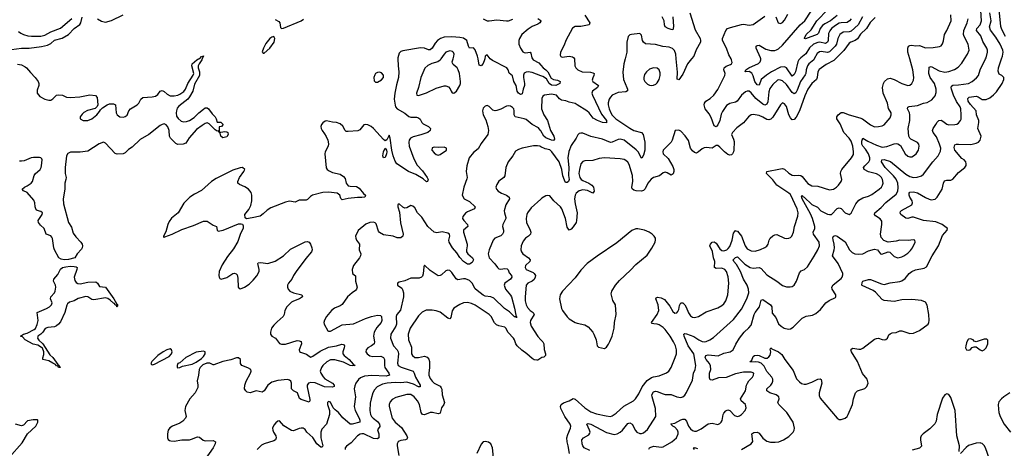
# Model space of a CAD drawing. Header units: inches. Extents: x 1771504 to 1971212, y 471788 to 643615.
# Tile 479 of 587: x 1874673 to 1884737, y 596024 to 600401. Entities that reach past the tile are written whole.
import ezdxf

# ---------------------------------------------------------------- set-up
doc = ezdxf.new("R2010")
doc.units = ezdxf.units.IN
doc.header["$MEASUREMENT"] = 0
for name, color, linetype in [('B8579', 7, 'Continuous'), ('B8589', 7, 'Continuous'), ('B8670', 7, 'Continuous'), ('B8680', 7, 'Continuous')]:
    doc.layers.add(name, color=color, linetype=linetype)

msp = doc.modelspace()

# ---------------------------------------------------------------- linework, layer by layer
at = {"layer": 'B8579', "color": 5}
for points, elevation in [([(1874650, 599946), (1874690, 599940), (1874730, 599920), (1874744, 599910), (1874782, 599862), (1874832, 599812), (1874862, 599770), (1874870, 599750), (1874870, 599730), (1874850, 599682), (1874850, 599650), (1874878, 599618), (1874930, 599590), (1874970, 599581), (1874990, 599581), (1875010, 599592), (1875050, 599630), (1875070, 599635), (1875110, 599631), (1875150, 599610), (1875190, 599606), (1875288, 599612), (1875390, 599633), (1875447, 599627), (1875465, 599605), (1875471, 599530), (1875465, 599515), (1875445, 599495), (1875366, 599474), (1875330, 599454), (1875310, 599435), (1875291, 599410), (1875291, 599390), (1875322, 599370), (1875370, 599371), (1875410, 599388), (1875461, 599430), (1875490, 599465), (1875498, 599482), (1875519, 599501), (1875567, 599533), (1875590, 599541), (1875630, 599543), (1875653, 599533), (1875659, 599450), (1875668, 599430), (1875698, 599410), (1875734, 599406), (1875750, 599411), (1875770, 599426), (1875789, 599470), (1875805, 599490), (1875873, 599530), (1875889, 599550), (1875910, 599591), (1875930, 599607), (1876028, 599612), (1876060, 599620), (1876084, 599636), (1876110, 599671), (1876130, 599679), (1876150, 599667), (1876179, 599639), (1876210, 599625), (1876250, 599622), (1876290, 599630), (1876310, 599640), (1876351, 599669), (1876367, 599690), (1876391, 599750), (1876446, 599834), (1876452, 599850), (1876431, 599930), (1876434, 599950), (1876484, 599990), (1876502, 600000)], 280), ([(1876539, 600000), (1876535, 599990), (1876508, 599952), (1876498, 599930), (1876497, 599910), (1876510, 599870), (1876512, 599830), (1876458, 599742), (1876443, 599670), (1876410, 599615), (1876390, 599591), (1876301, 599519), (1876284, 599496), (1876274, 599470), (1876272, 599450), (1876276, 599416), (1876291, 599391), (1876324, 599364), (1876350, 599358), (1876379, 599361), (1876410, 599373), (1876457, 599403), (1876503, 599450), (1876550, 599489), (1876570, 599500), (1876590, 599502), (1876603, 599490), (1876639, 599439), (1876671, 599410), (1876681, 599390), (1876690, 599354), (1876730, 599354), (1876750, 599334), (1876750, 599326), (1876734, 599310), (1876713, 599307), (1876712, 599252), (1876730, 599251), (1876770, 599261), (1876790, 599257), (1876801, 599250), (1876805, 599230), (1876790, 599206), (1876750, 599194), (1876729, 599210), (1876722, 599242), (1876710, 599248), (1876706, 599266), (1876690, 599264), (1876670, 599278), (1876610, 599337), (1876590, 599347), (1876570, 599341), (1876538, 599322), (1876480, 599280), (1876405, 599195), (1876370, 599140), (1876345, 599130), (1876290, 599128), (1876270, 599137), (1876214, 599190), (1876203, 599210), (1876199, 599270), (1876188, 599308), (1876170, 599329), (1876150, 599336), (1876130, 599332), (1876110, 599321), (1875993, 599230), (1875904, 599176), (1875821, 599099), (1875786, 599074), (1875750, 599040), (1875730, 599031), (1875670, 599028), (1875650, 599034), (1875550, 599139), (1875530, 599150), (1875485, 599135), (1875370, 599058), (1875292, 599048), (1875193, 599047), (1875165, 599035), (1875150, 599010), (1875137, 598890), (1875139, 598830), (1875148, 598790), (1875146, 598770), (1875133, 598730), (1875133, 598670), (1875118, 598570), (1875121, 598521), (1875170, 598330), (1875202, 598282), (1875220, 598220), (1875245, 598185), (1875297, 598130), (1875310, 598110), (1875314, 598090), (1875312, 598070), (1875304, 598056), (1875261, 598010), (1875235, 597970), (1875170, 597951), (1875128, 597950), (1875096, 597956), (1875074, 597970), (1875028, 598050), (1875021, 598070), (1875008, 598168), (1875001, 598181), (1874990, 598193), (1874945, 598210), (1874924, 598270), (1874884, 598304), (1874866, 598330), (1874861, 598350), (1874901, 598410), (1874905, 598430), (1874890, 598443), (1874850, 598452), (1874841, 598461), (1874830, 598489), (1874829, 598530), (1874818, 598558), (1874750, 598635), (1874713, 598653), (1874698, 598670), (1874723, 598690), (1874750, 598703), (1874790, 598730), (1874802, 598750), (1874821, 598810), (1874830, 598827), (1874881, 598870), (1874893, 598890), (1874897, 598910), (1874904, 598970), (1874899, 598979), (1874889, 598989), (1874874, 598994), (1874813, 598993), (1874790, 598990), (1874719, 598961), (1874690, 598955), (1874670, 598958)], 280), ([(1878538, 600000), (1878540, 599930), (1878548, 599870), (1878545, 599810), (1878523, 599737), (1878507, 599650), (1878502, 599590), (1878509, 599529), (1878515, 599510), (1878532, 599492), (1878608, 599448), (1878650, 599412), (1878670, 599405), (1878730, 599407), (1878750, 599400), (1878766, 599386), (1878783, 599350), (1878796, 599336), (1878851, 599310), (1878873, 599290), (1878870, 599270), (1878843, 599250), (1878774, 599226), (1878696, 599204), (1878669, 599191), (1878654, 599170), (1878650, 599150), (1878655, 599110), (1878701, 598981), (1878737, 598917), (1878790, 598859), (1878839, 598790), (1878847, 598770), (1878842, 598750), (1878830, 598746), (1878797, 598777), (1878721, 598821), (1878646, 598850), (1878529, 598929), (1878510, 598958), (1878491, 599011), (1878478, 599070), (1878460, 599190), (1878450, 599221), (1878425, 599175), (1878410, 599165), (1878390, 599179), (1878290, 599291), (1878266, 599310), (1878230, 599327), (1878210, 599331), (1878190, 599327), (1878150, 599278), (1878130, 599267), (1878030, 599258), (1878010, 599261), (1877998, 599270), (1877974, 599314), (1877950, 599338), (1877910, 599351), (1877870, 599354), (1877810, 599367), (1877795, 599365), (1877770, 599349), (1877756, 599330), (1877751, 599310), (1877754, 599290), (1877764, 599270), (1877790, 599237), (1877807, 599207), (1877821, 599170), (1877828, 599132), (1877825, 599110), (1877796, 599050), (1877792, 599030), (1877807, 598887), (1877817, 598870), (1877837, 598857), (1877870, 598842), (1877950, 598822), (1877981, 598801), (1877998, 598778), (1878009, 598730), (1878030, 598706), (1878050, 598700), (1878116, 598696), (1878142, 598682), (1878187, 598627), (1878207, 598610), (1878201, 598590), (1878170, 598584), (1878125, 598585), (1878030, 598576), (1877970, 598561), (1877955, 598575), (1877945, 598610), (1877919, 598630), (1877830, 598641), (1877770, 598638), (1877664, 598610), (1877644, 598596), (1877615, 598565), (1877602, 598558), (1877530, 598558), (1877490, 598537), (1877430, 598547), (1877390, 598537), (1877241, 598479), (1877203, 598456), (1877163, 598417), (1877130, 598396), (1877050, 598376), (1876990, 598368), (1876978, 598378), (1876974, 598410), (1877016, 598464), (1877035, 598505), (1877045, 598550), (1877047, 598610), (1877038, 598638), (1877012, 598672), (1876975, 598695), (1876918, 598718), (1876904, 598730), (1876904, 598750), (1876921, 598790), (1876965, 598850), (1876974, 598870), (1876950, 598890), (1876928, 598889), (1876850, 598866), (1876681, 598779), (1876633, 598747), (1876530, 598657), (1876461, 598619), (1876413, 598587), (1876381, 598559), (1876352, 598528), (1876291, 598429), (1876226, 598374), (1876200, 598340), (1876187, 598310), (1876166, 598234), (1876141, 598190), (1876142, 598182), (1876150, 598176), (1876157, 598183), (1876230, 598210), (1876330, 598260), (1876450, 598301), (1876550, 598343), (1876590, 598343), (1876650, 598304), (1876685, 598290), (1876691, 598251), (1876703, 598243), (1876751, 598251), (1876910, 598317), (1876938, 598318), (1876950, 598312), (1876957, 598297), (1876957, 598270), (1876930, 598219), (1876904, 598136), (1876859, 598061), (1876796, 597984), (1876742, 597898), (1876713, 597830), (1876708, 597790), (1876710, 597770), (1876719, 597759), (1876732, 597752), (1876790, 597768), (1876850, 597808), (1876870, 597813), (1876886, 597806), (1876894, 597794), (1876902, 597762), (1876907, 597670), (1876917, 597657), (1876930, 597653), (1876970, 597668), (1877019, 597701), (1877060, 597740), (1877096, 597784), (1877120, 597830), (1877122, 597850), (1877106, 597910), (1877110, 597918), (1877137, 597923), (1877210, 597912), (1877285, 597935), (1877368, 597990), (1877441, 598059), (1877590, 598132), (1877610, 598135), (1877630, 598130), (1877645, 598110), (1877660, 598070), (1877663, 598050), (1877655, 598030), (1877597, 597963), (1877498, 597830), (1877471, 597789), (1877454, 597750), (1877420, 597710), (1877410, 597690), (1877410, 597670), (1877417, 597650), (1877434, 597630), (1877470, 597610), (1877557, 597590), (1877565, 597570), (1877534, 597550), (1877472, 597528), (1877450, 597515), (1877402, 597470), (1877382, 597430), (1877375, 597390), (1877366, 597370), (1877303, 597317), (1877270, 597283), (1877248, 597252), (1877236, 597210), (1877238, 597190), (1877250, 597170), (1877287, 597147), (1877330, 597094), (1877350, 597086), (1877390, 597088), (1877510, 597125), (1877530, 597122), (1877550, 597113), (1877553, 597090), (1877528, 597030), (1877533, 597013), (1877544, 597004), (1877604, 596984), (1877630, 596964), (1877650, 596956), (1877670, 596964), (1877745, 597015), (1877830, 597056), (1877910, 597070), (1877967, 597087), (1877984, 597084), (1877993, 597070), (1877990, 597050), (1877974, 597010), (1877975, 596990), (1877991, 596970), (1878041, 596930), (1878083, 596883), (1878103, 596870), (1878074, 596866), (1878050, 596870), (1877982, 596902), (1877894, 596926), (1877850, 596926), (1877813, 596907), (1877772, 596870), (1877758, 596850), (1877745, 596810), (1877750, 596790), (1877774, 596754), (1877793, 596733), (1877870, 596690), (1877886, 596670), (1877886, 596654), (1877871, 596649), (1877790, 596651), (1877692, 596692), (1877650, 596695), (1877625, 596690), (1877611, 596670), (1877610, 596650), (1877637, 596523), (1877639, 596510), (1877630, 596496), (1877550, 596523), (1877534, 596534), (1877513, 596590), (1877470, 596610), (1877452, 596630), (1877450, 596690), (1877444, 596710), (1877430, 596721), (1877410, 596725), (1877310, 596717), (1877250, 596700), (1877210, 596670), (1877170, 596612), (1877150, 596598), (1877090, 596610), (1877030, 596592), (1876998, 596598), (1876983, 596610), (1876971, 596630), (1876974, 596670), (1876988, 596710), (1877032, 596790), (1877039, 596810), (1877035, 596830), (1877006, 596846), (1876944, 596870), (1876931, 596890), (1876931, 596931), (1876910, 596948), (1876890, 596948), (1876830, 596926), (1876750, 596910), (1876656, 596876), (1876650, 596875), (1876615, 596895), (1876587, 596893), (1876544, 596876), (1876516, 596850), (1876507, 596830), (1876502, 596770), (1876488, 596712), (1876495, 596670), (1876494, 596646), (1876468, 596590), (1876412, 596528), (1876368, 596452), (1876360, 596410), (1876373, 596350), (1876367, 596330), (1876339, 596301), (1876310, 596280), (1876235, 596250), (1876208, 596232), (1876192, 596208), (1876184, 596170), (1876184, 596130), (1876190, 596115), (1876204, 596104), (1876219, 596099), (1876250, 596098), (1876329, 596109), (1876408, 596112), (1876430, 596116), (1876490, 596140), (1876510, 596138), (1876548, 596108), (1876570, 596100), (1876650, 596104), (1876673, 596090), (1876670, 596070), (1876652, 596030), (1876553, 595890)], 320), ([(1878979, 600000), (1878970, 599987), (1878948, 599972), (1878887, 599953), (1878846, 599934), (1878815, 599905), (1878772, 599810), (1878749, 599710), (1878729, 599650), (1878731, 599631), (1878750, 599627), (1878830, 599654), (1878930, 599701), (1879010, 599726), (1879030, 599726), (1879057, 599717), (1879074, 599694), (1879082, 599670), (1879094, 599654), (1879110, 599651), (1879138, 599670), (1879171, 599730), (1879178, 599750), (1879178, 599770), (1879167, 599850), (1879156, 599890), (1879143, 599910), (1879102, 599942), (1879096, 599956), (1879094, 599970), (1879102, 600000)], 340), ([(1879426, 600000), (1879424, 599990), (1879410, 599954), (1879390, 599930), (1879370, 599936), (1879358, 600000)], 320), ([(1880000, 599827), (1879910, 599861), (1879870, 599868), (1879850, 599866), (1879830, 599854), (1879824, 599836), (1879824, 599810), (1879834, 599750), (1879832, 599730), (1879818, 599690), (1879810, 599644), (1879801, 599639), (1879790, 599638), (1879770, 599651), (1879759, 599670), (1879748, 599730), (1879722, 599770), (1879710, 599827), (1879676, 599856), (1879667, 599890), (1879653, 599910), (1879504, 599984), (1879483, 600000)], 320), ([(1879914, 600000), (1879920, 599990), (1879980, 599960), (1880000, 599937)], 320), ([(1880000, 599265), (1879994, 599274), (1879976, 599296), (1879912, 599330), (1879850, 599381), (1879830, 599390), (1879738, 599410), (1879726, 599430), (1879727, 599470), (1879722, 599490), (1879710, 599505), (1879690, 599517), (1879670, 599521), (1879650, 599517), (1879590, 599486), (1879550, 599473), (1879532, 599472), (1879510, 599477), (1879470, 599515), (1879450, 599524), (1879430, 599519), (1879410, 599497), (1879404, 599470), (1879411, 599430), (1879438, 599378), (1879458, 599310), (1879463, 599270), (1879459, 599230), (1879390, 599136), (1879358, 599082), (1879310, 599044), (1879268, 598990), (1879242, 598910), (1879237, 598850), (1879245, 598790), (1879243, 598777), (1879211, 598690), (1879197, 598610), (1879216, 598570), (1879270, 598546), (1879329, 598490), (1879323, 598470), (1879250, 598440), (1879230, 598424), (1879203, 598390), (1879199, 598370), (1879211, 598351), (1879250, 598310), (1879252, 598288), (1879210, 598251), (1879209, 598230), (1879246, 598110), (1879247, 598090), (1879239, 598050), (1879241, 598030), (1879255, 598010), (1879300, 597970), (1879312, 597950), (1879298, 597922), (1879270, 597905), (1879250, 597905), (1879210, 597931), (1879170, 597972), (1879141, 598021), (1879096, 598070), (1879062, 598130), (1879060, 598150), (1879071, 598190), (1879065, 598210), (1879050, 598220), (1878990, 598235), (1878936, 598224), (1878910, 598230), (1878844, 598290), (1878783, 598383), (1878740, 598430), (1878710, 598480), (1878690, 598497), (1878670, 598503), (1878630, 598479), (1878610, 598478), (1878588, 598488), (1878550, 598521), (1878537, 598510), (1878538, 598490), (1878554, 598434), (1878565, 598325), (1878591, 598210), (1878588, 598190), (1878570, 598174), (1878530, 598174), (1878489, 598189), (1878390, 598203), (1878350, 598229), (1878341, 598241), (1878315, 598315), (1878306, 598326), (1878290, 598335), (1878251, 598330), (1878210, 598312), (1878131, 598249), (1878106, 598190), (1878107, 598170), (1878115, 598150), (1878146, 598110), (1878141, 598050), (1878159, 598010), (1878157, 597990), (1878147, 597970), (1878086, 597890), (1878071, 597849), (1878076, 597810), (1878104, 597784), (1878106, 597730), (1878123, 597670), (1878117, 597650), (1878106, 597634), (1878070, 597610), (1878023, 597570), (1877970, 597491), (1877950, 597478), (1877890, 597454), (1877859, 597430), (1877810, 597370), (1877787, 597333), (1877780, 597310), (1877784, 597290), (1877823, 597223), (1877830, 597219), (1877850, 597220), (1877970, 597284), (1878084, 597296), (1878209, 597351), (1878269, 597371), (1878330, 597384), (1878359, 597379), (1878370, 597370), (1878374, 597330), (1878366, 597310), (1878322, 597258), (1878297, 597210), (1878289, 597170), (1878301, 597110), (1878295, 597090), (1878270, 597070), (1878230, 597050), (1878214, 597030), (1878210, 597010), (1878225, 596990), (1878250, 596969), (1878283, 596963), (1878365, 596965), (1878392, 596952), (1878402, 596930), (1878401, 596870), (1878406, 596850), (1878446, 596790), (1878453, 596770), (1878418, 596762), (1878271, 596769), (1878198, 596762), (1878155, 596745), (1878135, 596725), (1878110, 596690), (1878098, 596662), (1878091, 596630), (1878105, 596550), (1878091, 596450), (1878101, 596410), (1878144, 596330), (1878151, 596310), (1878150, 596290), (1878070, 596269), (1878050, 596271), (1877976, 596336), (1877930, 596391), (1877897, 596417), (1877878, 596438), (1877850, 596496), (1877830, 596503), (1877820, 596490), (1877820, 596470), (1877840, 596410), (1877839, 596370), (1877809, 596271), (1877762, 596218), (1877751, 596189), (1877752, 596130), (1877771, 596049), (1877766, 596034), (1877750, 596036), (1877710, 596071), (1877670, 596133), (1877608, 596190), (1877590, 596215), (1877570, 596230), (1877550, 596231), (1877530, 596227), (1877470, 596202), (1877450, 596204), (1877374, 596254), (1877330, 596303), (1877310, 596300), (1877290, 596284), (1877270, 596259), (1877257, 596230), (1877259, 596210), (1877267, 596187), (1877291, 596150), (1877295, 596130), (1877287, 596110), (1877270, 596100), (1877170, 596070), (1877145, 596055), (1877100, 596010)], 340), ([(1880000, 599103), (1879990, 599108), (1879966, 599114), (1879926, 599114), (1879810, 599090), (1879770, 599077), (1879742, 599058), (1879714, 599010), (1879666, 598950), (1879642, 598890), (1879633, 598807), (1879620, 598790), (1879569, 598751), (1879550, 598719), (1879541, 598690), (1879546, 598670), (1879563, 598650), (1879597, 598630), (1879650, 598610), (1879675, 598590), (1879678, 598570), (1879642, 598510), (1879625, 598450), (1879627, 598430), (1879642, 598382), (1879642, 598370), (1879612, 598310), (1879609, 598290), (1879618, 598250), (1879617, 598230), (1879607, 598210), (1879590, 598193), (1879530, 598171), (1879513, 598150), (1879472, 598050), (1879461, 598010), (1879470, 597970), (1879528, 597908), (1879555, 597870), (1879570, 597857), (1879590, 597853), (1879630, 597859), (1879657, 597857), (1879667, 597847), (1879677, 597817), (1879698, 597790), (1879702, 597770), (1879690, 597750), (1879632, 597710), (1879624, 597690), (1879637, 597650), (1879688, 597588), (1879698, 597570), (1879730, 597455), (1879743, 597383), (1879752, 597370), (1879750, 597358), (1879746, 597366), (1879730, 597366), (1879678, 597418), (1879628, 597450), (1879518, 597558), (1879490, 597571), (1879430, 597578), (1879410, 597588), (1879350, 597634), (1879330, 597654), (1879299, 597710), (1879270, 597736), (1879230, 597753), (1879210, 597755), (1879150, 597744), (1879133, 597753), (1879090, 597821), (1879070, 597840), (1879050, 597844), (1879030, 597838), (1878984, 597796), (1878970, 597788), (1878950, 597786), (1878870, 597840), (1878810, 597894), (1878804, 597876), (1878796, 597804), (1878790, 597782), (1878781, 597770), (1878757, 597763), (1878670, 597763), (1878610, 597733), (1878550, 597721), (1878535, 597710), (1878533, 597690), (1878578, 597658), (1878586, 597646), (1878596, 597610), (1878595, 597570), (1878565, 597435), (1878529, 597391), (1878522, 597370), (1878525, 597290), (1878518, 597270), (1878467, 597190), (1878463, 597150), (1878494, 597070), (1878531, 597030), (1878542, 597010), (1878544, 596990), (1878533, 596893), (1878541, 596870), (1878572, 596852), (1878694, 596810), (1878706, 596790), (1878718, 596750), (1878767, 596670), (1878767, 596653), (1878750, 596651), (1878699, 596679), (1878630, 596700), (1878570, 596694), (1878510, 596697), (1878430, 596690), (1878381, 596679), (1878327, 596653), (1878299, 596621), (1878283, 596590), (1878264, 596530), (1878255, 596485), (1878252, 596410), (1878259, 596370), (1878267, 596350), (1878285, 596330), (1878330, 596299), (1878351, 596269), (1878355, 596245), (1878336, 596224), (1878329, 596211), (1878342, 596170), (1878344, 596130), (1878330, 596122), (1878290, 596125), (1878190, 596170), (1878170, 596172), (1878152, 596168), (1878125, 596150), (1878060, 596080), (1878014, 596046), (1878000, 596030), (1877998, 596010)], 360), ([(1880000, 598569), (1879899, 598481), (1879864, 598430), (1879856, 598410), (1879849, 598370), (1879854, 598330), (1879892, 598250), (1879897, 598230), (1879894, 598210), (1879873, 598190), (1879843, 598170), (1879819, 598141), (1879798, 598090), (1879795, 598050), (1879801, 598030), (1879814, 598010), (1879872, 597970), (1879890, 597950), (1879886, 597930), (1879844, 597890), (1879841, 597870), (1879850, 597850), (1879920, 597820), (1879933, 597810), (1879945, 597790), (1879942, 597770), (1879930, 597749), (1879910, 597732), (1879865, 597710), (1879850, 597690), (1879839, 597570), (1879841, 597530), (1879849, 597490), (1879862, 597462), (1879890, 597432), (1879922, 597410), (1879930, 597390), (1879895, 597330), (1879891, 597309), (1879901, 597270), (1879970, 597166), (1880000, 597133)], 380), ([(1880000, 596943), (1879970, 596925), (1879957, 596923), (1879930, 596928), (1879910, 596942), (1879857, 596990), (1879805, 597025), (1879757, 597070), (1879745, 597090), (1879732, 597130), (1879721, 597150), (1879667, 597207), (1879643, 597250), (1879630, 597260), (1879570, 597275), (1879546, 597286), (1879526, 597306), (1879491, 597370), (1879470, 597390), (1879330, 597486), (1879290, 597504), (1879250, 597512), (1879210, 597510), (1879170, 597493), (1879110, 597456), (1879092, 597428), (1879079, 597361), (1879070, 597345), (1879050, 597352), (1878970, 597414), (1878931, 597429), (1878890, 597436), (1878827, 597433), (1878787, 597413), (1878750, 597378), (1878665, 597250), (1878644, 597190), (1878646, 597130), (1878677, 597057), (1878679, 596990), (1878687, 596970), (1878710, 596950), (1878750, 596950), (1878810, 596964), (1878836, 596956), (1878855, 596935), (1878862, 596910), (1878863, 596850), (1878854, 596790), (1878856, 596770), (1878870, 596738), (1878890, 596708), (1878910, 596689), (1878970, 596657), (1878982, 596642), (1878988, 596628), (1878991, 596570), (1879015, 596490), (1879009, 596470), (1878983, 596437), (1878970, 596384), (1878950, 596377), (1878891, 596391), (1878870, 596391), (1878810, 596365), (1878790, 596370), (1878777, 596390), (1878760, 596470), (1878740, 596510), (1878704, 596550), (1878670, 596573), (1878630, 596573), (1878516, 596544), (1878479, 596521), (1878460, 596500), (1878449, 596470), (1878450, 596450), (1878481, 596330), (1878512, 596290), (1878577, 596237), (1878630, 596150), (1878637, 596130), (1878630, 596117), (1878616, 596110), (1878570, 596105), (1878550, 596097), (1878541, 596090), (1878532, 596070), (1878530, 596050), (1878549, 595950)], 380), ([(1874566, 595930), (1874699, 596081), (1874753, 596170), (1874838, 596250), (1874859, 596290), (1874859, 596310), (1874854, 596314), (1874810, 596316), (1874754, 596306), (1874710, 596260), (1874690, 596252), (1874630, 596269)], 320), ([(1879515, 595930), (1879507, 596027), (1879489, 596070), (1879465, 596085), (1879430, 596093), (1879410, 596089), (1879390, 596065), (1879345, 595970)], 420)]:
    msp.add_lwpolyline(points, dxfattribs=dict(at, elevation=elevation))
for points, elevation in [([(1878350, 599864), (1878330, 599862), (1878310, 599850), (1878303, 599837), (1878292, 599810), (1878296, 599776), (1878310, 599762), (1878330, 599763), (1878370, 599786), (1878390, 599810), (1878390, 599836), (1878370, 599858)], 320), ([(1878390, 598992), (1878383, 599010), (1878390, 599050), (1878410, 599088), (1878423, 599070), (1878424, 599050), (1878423, 599030), (1878410, 598994)], 320), ([(1879010, 599101), (1878950, 599096), (1878910, 599100), (1878889, 599091), (1878887, 599070), (1878910, 599040), (1878930, 599025), (1878950, 599019), (1878970, 599025), (1879037, 599070), (1879037, 599090)], 340), ([(1875290, 597703), (1875370, 597719), (1875450, 597723), (1875469, 597710), (1875490, 597678), (1875550, 597668), (1875636, 597550), (1875662, 597502), (1875673, 597493), (1875674, 597474), (1875670, 597468), (1875667, 597470), (1875664, 597484), (1875650, 597487), (1875642, 597502), (1875630, 597505), (1875597, 597537), (1875573, 597553), (1875550, 597561), (1875430, 597540), (1875410, 597543), (1875370, 597570), (1875350, 597574), (1875270, 597554), (1875230, 597530), (1875183, 597517), (1875160, 597500), (1875153, 597487), (1875135, 597410), (1875090, 597316), (1875070, 597292), (1875050, 597275), (1875030, 597265), (1874962, 597259), (1874934, 597246), (1874910, 597210), (1874890, 597190), (1874858, 597170), (1874857, 597163), (1874856, 597150), (1874868, 597128), (1874911, 597091), (1874980, 596980), (1875010, 596950), (1875061, 596881), (1875077, 596870), (1875079, 596861), (1875074, 596854), (1875086, 596854), (1875090, 596849), (1875069, 596850), (1875062, 596862), (1875050, 596867), (1875040, 596880), (1875010, 596892), (1874970, 596918), (1874910, 596930), (1874908, 596948), (1874918, 596982), (1874919, 597010), (1874905, 597045), (1874895, 597055), (1874858, 597078), (1874810, 597087), (1874730, 597130), (1874702, 597162), (1874682, 597170), (1874712, 597188), (1874750, 597200), (1874822, 597238), (1874833, 597247), (1874853, 597287), (1874861, 597330), (1874850, 597410), (1874947, 597453), (1874976, 597470), (1874998, 597490), (1875003, 597510), (1874988, 597550), (1874992, 597570), (1875028, 597612), (1875036, 597630), (1875042, 597670), (1875040, 597690), (1875018, 597730), (1875023, 597750), (1875062, 597798), (1875090, 597853), (1875111, 597869), (1875144, 597876), (1875190, 597883), (1875230, 597882), (1875250, 597878), (1875261, 597870), (1875258, 597850), (1875228, 597770), (1875236, 597736), (1875250, 597717), (1875266, 597706)], 280), ([(1876210, 597039), (1876177, 597030), (1876139, 597010), (1876086, 596970), (1876024, 596910), (1876014, 596890), (1876020, 596880), (1876030, 596876), (1876050, 596883), (1876200, 596960), (1876224, 596990), (1876230, 597010), (1876225, 597030)], 320), ([(1876550, 597016), (1876476, 597004), (1876370, 596950), (1876310, 596896), (1876290, 596889), (1876281, 596870), (1876281, 596850), (1876290, 596844), (1876310, 596849), (1876337, 596863), (1876436, 596884), (1876475, 596905), (1876530, 596941), (1876550, 596962), (1876567, 596990), (1876569, 597010)], 320)]:
    msp.add_lwpolyline(points, close=True, dxfattribs=dict(at, elevation=elevation))
at = {"layer": 'B8589', "color": 5}
for points, elevation in [([(1883012, 600000), (1882996, 599984), (1882917, 599943), (1882846, 599894), (1882831, 599869), (1882824, 599810), (1882816, 599790), (1882768, 599750), (1882727, 599690), (1882698, 599622), (1882643, 599470), (1882610, 599405), (1882590, 599383), (1882570, 599380), (1882550, 599400), (1882536, 599430), (1882510, 599516), (1882490, 599542), (1882470, 599552), (1882450, 599533), (1882370, 599406), (1882350, 599384), (1882330, 599379), (1882310, 599383), (1882270, 599407), (1882230, 599423), (1882170, 599434), (1882150, 599431), (1882123, 599410), (1882072, 599348), (1882002, 599298), (1881957, 599250), (1881948, 599230), (1881970, 599181), (1881976, 599156), (1881972, 599070), (1881968, 599050), (1881958, 599030), (1881950, 599022), (1881930, 599017), (1881910, 599025), (1881878, 599050), (1881830, 599101), (1881810, 599115), (1881790, 599115), (1881750, 599089), (1881690, 599096), (1881670, 599094), (1881650, 599084), (1881610, 599050), (1881590, 599038), (1881570, 599046), (1881550, 599062), (1881531, 599090), (1881508, 599169), (1881476, 599216), (1881430, 599263), (1881410, 599273), (1881371, 599269), (1881343, 599170), (1881330, 599149), (1881251, 599070), (1881245, 599050), (1881250, 599030), (1881302, 598982), (1881350, 598903), (1881359, 598870), (1881359, 598850), (1881352, 598828), (1881330, 598812), (1881290, 598837), (1881270, 598843), (1881250, 598837), (1881213, 598807), (1881150, 598790), (1881128, 598772), (1881094, 598730), (1881067, 598673), (1881050, 598658), (1881030, 598651), (1880973, 598653), (1880950, 598660), (1880934, 598674), (1880929, 598690), (1880941, 598750), (1880938, 598810), (1880903, 598923), (1880890, 598947), (1880870, 598964), (1880850, 598973), (1880810, 598980), (1880650, 598990), (1880597, 598983), (1880530, 598964), (1880450, 598961), (1880430, 598953), (1880410, 598929), (1880394, 598870), (1880389, 598830), (1880397, 598790), (1880412, 598770), (1880430, 598758), (1880490, 598730), (1880522, 598710), (1880537, 598690), (1880545, 598650), (1880530, 598631), (1880478, 598658), (1880430, 598665), (1880390, 598655), (1880360, 598630), (1880349, 598610), (1880344, 598570), (1880350, 598521), (1880371, 598430), (1880365, 598350), (1880360, 598330), (1880330, 598286), (1880310, 598262), (1880290, 598252), (1880270, 598281), (1880252, 598372), (1880214, 598470), (1880200, 598490), (1880134, 598550), (1880090, 598601), (1880070, 598607), (1880050, 598602), (1880010, 598578), (1880000, 598569)], 380), ([(1880861, 600000), (1880848, 599952), (1880836, 599864), (1880843, 599790), (1880880, 599710), (1880887, 599690), (1880885, 599675), (1880870, 599666), (1880790, 599658), (1880730, 599630), (1880710, 599610), (1880698, 599590), (1880688, 599552), (1880689, 599530), (1880698, 599490), (1880715, 599450), (1880730, 599426), (1880766, 599390), (1880910, 599292), (1880950, 599271), (1881028, 599250), (1881047, 599230), (1881061, 599150), (1881062, 599070), (1881050, 599017), (1881032, 598988), (1881030, 598986), (1880995, 599050), (1880973, 599073), (1880850, 599171), (1880810, 599182), (1880790, 599178), (1880730, 599150), (1880710, 599148), (1880630, 599180), (1880510, 599208), (1880430, 599241), (1880410, 599244), (1880390, 599239), (1880376, 599224), (1880360, 599190), (1880310, 599118), (1880285, 599055), (1880276, 598990), (1880287, 598890), (1880282, 598810), (1880290, 598770), (1880282, 598750), (1880270, 598738), (1880250, 598740), (1880241, 598761), (1880226, 598806), (1880215, 598870), (1880187, 598950), (1880113, 599053), (1880090, 599071), (1880043, 599083), (1880000, 599103)], 360), ([(1880342, 600000), (1880347, 599930), (1880358, 599910), (1880379, 599890), (1880423, 599870), (1880506, 599866), (1880530, 599860), (1880543, 599850), (1880542, 599830), (1880530, 599809), (1880525, 599785), (1880532, 599770), (1880590, 599730), (1880578, 599710), (1880526, 599670), (1880522, 599650), (1880526, 599630), (1880618, 599438), (1880670, 599370), (1880672, 599348), (1880630, 599352), (1880579, 599370), (1880536, 599396), (1880493, 599450), (1880468, 599470), (1880370, 599533), (1880350, 599544), (1880290, 599559), (1880254, 599574), (1880210, 599580), (1880192, 599592), (1880160, 599630), (1880110, 599639), (1880036, 599630), (1880021, 599619), (1880010, 599595), (1880005, 599490), (1880029, 599429), (1880067, 599370), (1880098, 599270), (1880134, 599210), (1880138, 599182), (1880130, 599166), (1880110, 599170), (1880050, 599195), (1880030, 599212), (1880000, 599265)], 340), ([(1880000, 599937), (1880024, 599910), (1880052, 599890), (1880070, 599870), (1880104, 599804), (1880130, 599791), (1880170, 599784), (1880197, 599770), (1880195, 599750), (1880152, 599728), (1880110, 599734), (1880083, 599750), (1880056, 599796), (1880020, 599820), (1880000, 599827)], 320), ([(1880292, 595970), (1880280, 596050), (1880268, 596090), (1880266, 596130), (1880274, 596166), (1880303, 596230), (1880306, 596250), (1880300, 596270), (1880244, 596350), (1880203, 596430), (1880200, 596450), (1880207, 596470), (1880230, 596489), (1880290, 596509), (1880330, 596532), (1880350, 596527), (1880450, 596436), (1880510, 596398), (1880570, 596377), (1880666, 596354), (1880710, 596349), (1880730, 596354), (1880770, 596382), (1880847, 596453), (1880946, 596510), (1880968, 596530), (1881001, 596579), (1881034, 596650), (1881085, 596715), (1881130, 596747), (1881150, 596754), (1881210, 596763), (1881285, 596795), (1881308, 596812), (1881332, 596848), (1881374, 596950), (1881385, 596990), (1881385, 597030), (1881375, 597070), (1881357, 597110), (1881322, 597170), (1881270, 597238), (1881250, 597258), (1881210, 597284), (1881190, 597291), (1881154, 597294), (1881139, 597299), (1881130, 597310), (1881190, 597390), (1881205, 597430), (1881199, 597490), (1881174, 597550), (1881179, 597561), (1881192, 597568), (1881230, 597560), (1881264, 597544), (1881317, 597477), (1881350, 597420), (1881370, 597405), (1881390, 597407), (1881399, 597421), (1881410, 597443), (1881418, 597482), (1881430, 597510), (1881450, 597510), (1881470, 597490), (1881486, 597466), (1881510, 597406), (1881530, 597376), (1881550, 597363), (1881570, 597360), (1881610, 597371), (1881690, 597416), (1881810, 597458), (1881850, 597482), (1881870, 597501), (1881890, 597531), (1881911, 597590), (1881920, 597710), (1881914, 597774), (1881898, 597830), (1881880, 597850), (1881850, 597862), (1881790, 597859), (1881774, 597870), (1881778, 597930), (1881765, 597970), (1881753, 598033), (1881726, 598090), (1881733, 598110), (1881750, 598129), (1881770, 598132), (1881790, 598120), (1881830, 598060), (1881850, 598043), (1881870, 598042), (1881899, 598050), (1881916, 598064), (1881930, 598084), (1881955, 598150), (1881970, 598222), (1881990, 598247), (1881994, 598246), (1882010, 598242), (1882052, 598192), (1882089, 598090), (1882110, 598062), (1882150, 598041), (1882190, 598036), (1882246, 598054), (1882290, 598073), (1882310, 598088), (1882324, 598110), (1882334, 598150), (1882345, 598170), (1882370, 598194), (1882390, 598205), (1882413, 598207), (1882490, 598170), (1882510, 598168), (1882535, 598170), (1882550, 598176), (1882564, 598190), (1882583, 598230), (1882593, 598290), (1882627, 598393), (1882629, 598430), (1882619, 598470), (1882550, 598615), (1882535, 598630), (1882412, 598712), (1882370, 598767), (1882307, 598830), (1882308, 598852), (1882450, 598878), (1882470, 598880), (1882490, 598876), (1882533, 598833), (1882570, 598812), (1882590, 598809), (1882635, 598815), (1882658, 598810), (1882670, 598801), (1882710, 598747), (1882730, 598729), (1882770, 598705), (1882830, 598700), (1882950, 598665), (1882990, 598670), (1883022, 598690), (1883043, 598710), (1883071, 598750), (1883075, 598770), (1883064, 598830), (1883067, 598850), (1883077, 598870), (1883174, 598990), (1883194, 599026), (1883196, 599050), (1883188, 599110), (1883170, 599160), (1883150, 599190), (1883097, 599250), (1883059, 599339), (1883026, 599390), (1883026, 599410), (1883038, 599430), (1883070, 599454), (1883090, 599454), (1883151, 599429), (1883260, 599400), (1883288, 599388), (1883370, 599327), (1883410, 599308), (1883450, 599309), (1883490, 599317), (1883510, 599327), (1883570, 599399), (1883581, 599430), (1883582, 599450), (1883553, 599493), (1883542, 599550), (1883500, 599650), (1883493, 599710), (1883501, 599750), (1883511, 599770), (1883542, 599798), (1883570, 599804), (1883612, 599792), (1883688, 599748), (1883750, 599729), (1883770, 599733), (1883792, 599750), (1883810, 599785), (1883811, 599810), (1883802, 599890), (1883771, 600000)], 380), ([(1880500, 596000), (1880443, 596030), (1880429, 596050), (1880423, 596070), (1880418, 596110), (1880435, 596130), (1880490, 596161), (1880501, 596179), (1880503, 596190), (1880498, 596210), (1880470, 596270), (1880484, 596276), (1880510, 596270), (1880670, 596185), (1880750, 596166), (1880780, 596170), (1880810, 596187), (1880835, 596210), (1880890, 596277), (1880910, 596285), (1880932, 596272), (1880967, 596207), (1880981, 596190), (1881010, 596175), (1881030, 596174), (1881050, 596181), (1881090, 596215), (1881175, 596350), (1881170, 596430), (1881136, 596550), (1881135, 596570), (1881150, 596600), (1881170, 596608), (1881190, 596605), (1881250, 596579), (1881270, 596575), (1881330, 596572), (1881390, 596549), (1881410, 596545), (1881430, 596544), (1881450, 596549), (1881470, 596565), (1881490, 596594), (1881550, 596720), (1881560, 596790), (1881578, 596830), (1881583, 596870), (1881562, 596990), (1881506, 597070), (1881466, 597170), (1881462, 597190), (1881470, 597195), (1881487, 597193), (1881565, 597165), (1881615, 597130), (1881650, 597116), (1881670, 597111), (1881690, 597113), (1881728, 597130), (1881765, 597155), (1881970, 597339), (1882050, 597446), (1882106, 597550), (1882124, 597610), (1882122, 597650), (1882108, 597690), (1882071, 597751), (1882042, 597830), (1882000, 597900), (1881971, 597930), (1881967, 597950), (1881990, 597974), (1882010, 597981), (1882085, 597905), (1882138, 597870), (1882170, 597862), (1882230, 597872), (1882250, 597861), (1882310, 597795), (1882412, 597732), (1882470, 597688), (1882510, 597674), (1882548, 597672), (1882570, 597678), (1882589, 597691), (1882613, 597730), (1882643, 597817), (1882662, 597838), (1882693, 597850), (1882724, 597876), (1882795, 597985), (1882832, 598050), (1882847, 598090), (1882844, 598130), (1882785, 598210), (1882783, 598230), (1882799, 598270), (1882799, 598290), (1882777, 598370), (1882757, 598417), (1882669, 598570), (1882663, 598597), (1882670, 598608), (1882676, 598596), (1882690, 598590), (1882770, 598514), (1882827, 598487), (1882862, 598450), (1882930, 598416), (1882950, 598411), (1882970, 598413), (1883030, 598472), (1883050, 598480), (1883070, 598473), (1883110, 598429), (1883150, 598413), (1883170, 598426), (1883219, 598521), (1883250, 598557), (1883290, 598582), (1883350, 598599), (1883384, 598616), (1883457, 598670), (1883480, 598690), (1883493, 598710), (1883500, 598730), (1883492, 598770), (1883480, 598790), (1883461, 598810), (1883430, 598828), (1883350, 598846), (1883305, 598870), (1883298, 598890), (1883311, 598910), (1883351, 598950), (1883362, 598970), (1883363, 598990), (1883349, 599030), (1883318, 599078), (1883291, 599110), (1883281, 599130), (1883280, 599160), (1883290, 599192), (1883341, 599161), (1883430, 599119), (1883490, 599101), (1883535, 599105), (1883610, 599133), (1883630, 599136), (1883650, 599132), (1883676, 599116), (1883725, 599030), (1883750, 599009), (1883770, 599002), (1883790, 599002), (1883810, 599010), (1883835, 599030), (1883860, 599070), (1883868, 599110), (1883864, 599130), (1883850, 599147), (1883782, 599182), (1883771, 599191), (1883761, 599210), (1883753, 599290), (1883770, 599370), (1883770, 599430), (1883767, 599450), (1883749, 599490), (1883751, 599509), (1883766, 599514), (1883850, 599526), (1883910, 599548), (1883950, 599555), (1883997, 599583), (1884030, 599624), (1884042, 599658), (1884042, 599690), (1884022, 599750), (1883980, 599810), (1883971, 599830), (1883967, 599850), (1883970, 599916), (1883990, 599924), (1884070, 599880), (1884130, 599866), (1884170, 599871), (1884228, 599892), (1884265, 599915), (1884302, 599958), (1884329, 600000)], 360), ([(1881105, 596015), (1881111, 596029), (1881123, 596037), (1881154, 596046), (1881230, 596036), (1881250, 596039), (1881340, 596090), (1881386, 596130), (1881404, 596170), (1881404, 596190), (1881398, 596210), (1881370, 596239), (1881350, 596250), (1881329, 596269), (1881330, 596274), (1881370, 596280), (1881430, 596314), (1881450, 596321), (1881470, 596320), (1881490, 596301), (1881510, 596250), (1881530, 596221), (1881550, 596204), (1881570, 596198), (1881590, 596200), (1881639, 596221), (1881710, 596273), (1881750, 596279), (1881810, 596268), (1881830, 596276), (1881844, 596290), (1881852, 596308), (1881864, 596370), (1881870, 596384), (1881890, 596405), (1881910, 596416), (1881930, 596411), (1881980, 596360), (1882009, 596349), (1882030, 596356), (1882050, 596369), (1882088, 596410), (1882098, 596438), (1882092, 596470), (1882047, 596510), (1882041, 596530), (1882090, 596610), (1882102, 596670), (1882111, 596689), (1882126, 596714), (1882162, 596750), (1882173, 596770), (1882175, 596790), (1882150, 596800), (1882070, 596801), (1881990, 596783), (1881893, 596747), (1881816, 596744), (1881750, 596721), (1881730, 596724), (1881723, 596743), (1881722, 596770), (1881723, 596790), (1881736, 596830), (1881734, 596866), (1881724, 596890), (1881689, 596930), (1881680, 596950), (1881686, 596970), (1881710, 596979), (1881813, 596967), (1881870, 596994), (1881936, 597010), (1881966, 597030), (1881992, 597088), (1882030, 597150), (1882077, 597210), (1882127, 597253), (1882150, 597280), (1882180, 597390), (1882190, 597410), (1882236, 597470), (1882250, 597537), (1882270, 597545), (1882347, 597490), (1882359, 597470), (1882365, 597405), (1882400, 597360), (1882430, 597296), (1882457, 597270), (1882488, 597250), (1882530, 597240), (1882550, 597243), (1882578, 597262), (1882670, 597353), (1882710, 597373), (1882775, 597385), (1882810, 597401), (1882859, 597441), (1882913, 597510), (1882947, 597533), (1883010, 597564), (1883015, 597570), (1883014, 597590), (1882976, 597650), (1882975, 597670), (1882987, 597693), (1883070, 597759), (1883079, 597770), (1883086, 597794), (1883085, 597810), (1883040, 597910), (1882981, 597990), (1882999, 598050), (1883001, 598070), (1882998, 598110), (1882986, 598154), (1882985, 598175), (1882990, 598190), (1883010, 598196), (1883030, 598190), (1883111, 598131), (1883154, 598050), (1883183, 598023), (1883210, 598011), (1883250, 598005), (1883290, 598009), (1883350, 598041), (1883410, 598059), (1883441, 598050), (1883470, 598011), (1883486, 598006), (1883550, 598031), (1883567, 598027), (1883610, 597983), (1883650, 597969), (1883690, 597978), (1883710, 597989), (1883750, 598017), (1883777, 598043), (1883797, 598070), (1883827, 598130), (1883822, 598150), (1883810, 598154), (1883754, 598146), (1883670, 598150), (1883630, 598140), (1883550, 598130), (1883506, 598146), (1883477, 598177), (1883471, 598211), (1883486, 598310), (1883484, 598344), (1883469, 598369), (1883419, 598399), (1883410, 598410), (1883414, 598430), (1883477, 598483), (1883527, 598533), (1883630, 598620), (1883647, 598650), (1883651, 598689), (1883647, 598730), (1883632, 598772), (1883605, 598805), (1883518, 598890), (1883483, 598950), (1883486, 598970), (1883510, 598973), (1883572, 598952), (1883730, 598824), (1883770, 598800), (1883810, 598790), (1883846, 598794), (1883890, 598806), (1883910, 598823), (1884005, 598950), (1884061, 599010), (1884083, 599057), (1884087, 599090), (1884075, 599130), (1884044, 599204), (1884011, 599250), (1884003, 599270), (1884008, 599290), (1884038, 599330), (1884050, 599355), (1884067, 599373), (1884090, 599374), (1884110, 599365), (1884150, 599335), (1884170, 599327), (1884230, 599330), (1884250, 599334), (1884270, 599344), (1884290, 599370), (1884295, 599385), (1884297, 599430), (1884292, 599490), (1884284, 599510), (1884247, 599567), (1884216, 599630), (1884198, 599690), (1884194, 599710), (1884198, 599722), (1884210, 599733), (1884270, 599736), (1884370, 599749), (1884410, 599771), (1884454, 599806), (1884472, 599830), (1884489, 599890), (1884545, 600000)], 340), ([(1881539, 600000), (1881500, 599950), (1881450, 599844), (1881410, 599787), (1881394, 599794), (1881395, 599865), (1881383, 600000)], 360), ([(1882794, 600000), (1882789, 599991), (1882740, 599950), (1882725, 599930), (1882710, 599890), (1882708, 599852), (1882703, 599837), (1882655, 599770), (1882620, 599680), (1882605, 599655), (1882590, 599644), (1882570, 599658), (1882510, 599738), (1882470, 599776), (1882450, 599785), (1882430, 599787), (1882418, 599782), (1882370, 599741), (1882341, 599699), (1882330, 599663), (1882319, 599561), (1882310, 599540), (1882290, 599529), (1882270, 599537), (1882197, 599597), (1882150, 599655), (1882130, 599671), (1882110, 599672), (1882090, 599663), (1882050, 599631), (1882007, 599570), (1881990, 599560), (1881930, 599547), (1881896, 599524), (1881855, 599465), (1881843, 599437), (1881829, 599370), (1881810, 599329), (1881790, 599307), (1881770, 599317), (1881741, 599401), (1881719, 599439), (1881678, 599490), (1881670, 599530), (1881673, 599550), (1881687, 599570), (1881730, 599597), (1881767, 599630), (1881810, 599689), (1881880, 599830), (1881883, 599850), (1881871, 599890), (1881874, 599910), (1881895, 599925), (1881938, 599942), (1881949, 599950), (1881955, 599965), (1881949, 599990), (1881944, 600000)], 360), ([(1882050, 596013), (1882150, 596070), (1882165, 596095), (1882157, 596170), (1882176, 596184), (1882210, 596189), (1882230, 596179), (1882270, 596129), (1882310, 596096), (1882347, 596087), (1882395, 596085), (1882431, 596089), (1882480, 596110), (1882534, 596146), (1882577, 596190), (1882588, 596210), (1882592, 596230), (1882578, 596290), (1882514, 596390), (1882432, 596470), (1882421, 596490), (1882437, 596530), (1882433, 596550), (1882406, 596570), (1882341, 596590), (1882308, 596610), (1882311, 596630), (1882350, 596670), (1882363, 596690), (1882370, 596710), (1882370, 596730), (1882360, 596750), (1882310, 596807), (1882283, 596863), (1882252, 596892), (1882224, 596904), (1882193, 596907), (1882143, 596903), (1882139, 596910), (1882155, 596925), (1882170, 596960), (1882182, 596970), (1882210, 596975), (1882230, 596973), (1882290, 596946), (1882314, 596946), (1882330, 596957), (1882344, 596976), (1882349, 597009), (1882344, 597036), (1882350, 597050), (1882360, 597040), (1882430, 597009), (1882462, 596982), (1882492, 596930), (1882578, 596818), (1882614, 596734), (1882642, 596702), (1882665, 596685), (1882690, 596678), (1882710, 596680), (1882770, 596699), (1882830, 596729), (1882853, 596733), (1882865, 596725), (1882870, 596690), (1882844, 596590), (1882844, 596564), (1882855, 596535), (1883027, 596330), (1883050, 596318), (1883070, 596318), (1883109, 596331), (1883130, 596350), (1883141, 596370), (1883185, 596470), (1883197, 596530), (1883216, 596590), (1883237, 596610), (1883310, 596636), (1883330, 596655), (1883344, 596690), (1883334, 596730), (1883288, 596788), (1883237, 596910), (1883175, 597010), (1883168, 597030), (1883170, 597036), (1883190, 597048), (1883250, 597036), (1883270, 597038), (1883290, 597048), (1883410, 597137), (1883430, 597146), (1883450, 597147), (1883490, 597134), (1883510, 597130), (1883525, 597135), (1883544, 597150), (1883558, 597182), (1883570, 597194), (1883590, 597202), (1883630, 597206), (1883670, 597224), (1883690, 597225), (1883770, 597198), (1883810, 597201), (1883870, 597228), (1883957, 597290), (1883967, 597310), (1883970, 597330), (1883967, 597390), (1883947, 597487), (1883930, 597515), (1883890, 597533), (1883790, 597545), (1883690, 597539), (1883610, 597524), (1883510, 597532), (1883490, 597545), (1883419, 597619), (1883397, 597637), (1883285, 597685), (1883281, 597690), (1883283, 597717), (1883290, 597730), (1883350, 597747), (1883370, 597747), (1883482, 597702), (1883510, 597698), (1883570, 597713), (1883670, 597728), (1883690, 597735), (1883723, 597757), (1883764, 597810), (1883790, 597830), (1883830, 597848), (1883918, 597862), (1883942, 597878), (1883998, 597990), (1884065, 598090), (1884104, 598196), (1884152, 598250), (1884156, 598270), (1884100, 598310), (1884038, 598337), (1883910, 598352), (1883810, 598385), (1883790, 598384), (1883750, 598370), (1883730, 598374), (1883680, 598410), (1883671, 598430), (1883676, 598444), (1883686, 598454), (1883792, 598510), (1883798, 598530), (1883794, 598550), (1883771, 598590), (1883765, 598610), (1883765, 598630), (1883770, 598639), (1883810, 598643), (1883850, 598632), (1883930, 598584), (1883970, 598567), (1883990, 598563), (1884030, 598569), (1884050, 598588), (1884100, 598670), (1884114, 598730), (1884126, 598754), (1884150, 598762), (1884190, 598764), (1884210, 598772), (1884270, 598840), (1884333, 598890), (1884347, 598913), (1884348, 598930), (1884342, 598950), (1884325, 598970), (1884304, 598984), (1884232, 599070), (1884225, 599095), (1884230, 599123), (1884248, 599130), (1884269, 599131), (1884393, 599127), (1884450, 599140), (1884472, 599150), (1884491, 599170), (1884499, 599210), (1884467, 599290), (1884478, 599350), (1884476, 599370), (1884451, 599430), (1884448, 599470), (1884390, 599534), (1884368, 599570), (1884363, 599597), (1884376, 599610), (1884450, 599619), (1884470, 599615), (1884510, 599585), (1884550, 599587), (1884590, 599604), (1884627, 599633), (1884656, 599664), (1884715, 599750), (1884732, 599790), (1884731, 599811), (1884712, 599830), (1884685, 599845), (1884674, 599874), (1884678, 599910), (1884709, 600000)], 320), ([(1882647, 600000), (1882638, 599990), (1882628, 599970), (1882604, 599870), (1882590, 599841), (1882570, 599823), (1882510, 599910), (1882490, 599919), (1882450, 599918), (1882358, 599870), (1882305, 599835), (1882253, 599790), (1882230, 599733), (1882210, 599736), (1882187, 599770), (1882169, 599829), (1882155, 599855), (1882130, 599871), (1882088, 599870), (1882094, 599890), (1882125, 599910), (1882225, 599955), (1882241, 599970), (1882248, 599990), (1882247, 600000)], 340), ([(1880000, 597133), (1880021, 597110), (1880031, 597090), (1880033, 597033), (1880047, 596990), (1880047, 596973), (1880046, 596970), (1880030, 596954), (1880010, 596950), (1880000, 596943)], 380), ([(1884276, 595990), (1884280, 596050), (1884252, 596150), (1884233, 596410), (1884190, 596543), (1884170, 596573), (1884150, 596580), (1884130, 596571), (1884105, 596535), (1884052, 596370), (1884040, 596300), (1884027, 596273), (1883976, 596224), (1883907, 596173), (1883888, 596150), (1883880, 596130), (1883879, 596110), (1883890, 596047), (1883870, 596026), (1883795, 596005)], 320), ([(1884793, 596590), (1884732, 596550), (1884708, 596530), (1884682, 596498), (1884675, 596470), (1884677, 596423), (1884681, 596390), (1884695, 596350), (1884734, 596270), (1884799, 596190)], 320), ([(1881570, 596010), (1881561, 596030), (1881570, 596033), (1881602, 596022)], 320), ([(1884590, 595902), (1884544, 596030), (1884530, 596053), (1884510, 596073), (1884498, 596078), (1884490, 596081), (1884450, 596077), (1884370, 596052), (1884347, 596033), (1884289, 595970)], 320)]:
    msp.add_lwpolyline(points, dxfattribs=dict(at, elevation=elevation))
for points, elevation in [([(1881150, 599910), (1881110, 599895), (1881078, 599870), (1881058, 599842), (1881052, 599810), (1881054, 599790), (1881063, 599770), (1881090, 599742), (1881110, 599732), (1881130, 599729), (1881150, 599732), (1881176, 599744), (1881190, 599757), (1881210, 599791), (1881220, 599830), (1881220, 599860), (1881210, 599890), (1881190, 599905)], 380), ([(1880990, 598265), (1880970, 598264), (1880930, 598248), (1880777, 598123), (1880575, 597985), (1880473, 597910), (1880410, 597842), (1880350, 597766), (1880220, 597630), (1880196, 597590), (1880189, 597550), (1880211, 597451), (1880221, 597430), (1880267, 597367), (1880290, 597346), (1880350, 597310), (1880370, 597302), (1880450, 597284), (1880484, 597264), (1880530, 597210), (1880541, 597190), (1880566, 597130), (1880576, 597070), (1880590, 597058), (1880650, 597042), (1880670, 597058), (1880690, 597086), (1880706, 597114), (1880730, 597170), (1880748, 597250), (1880753, 597310), (1880768, 597390), (1880763, 597490), (1880735, 597535), (1880720, 597600), (1880724, 597630), (1880762, 597690), (1880802, 597738), (1880917, 597843), (1880970, 597900), (1881085, 597995), (1881133, 598067), (1881167, 598130), (1881173, 598153), (1881170, 598170), (1881157, 598190), (1881137, 598210), (1881107, 598230), (1881059, 598250)], 420), ([(1884390, 597143), (1884370, 597137), (1884364, 597130), (1884350, 597101), (1884342, 597070), (1884341, 597050), (1884350, 597028), (1884370, 597025), (1884389, 597030), (1884410, 597055), (1884430, 597061), (1884450, 597059), (1884490, 597028), (1884510, 597018), (1884530, 597028), (1884551, 597050), (1884570, 597090), (1884569, 597129), (1884558, 597138), (1884530, 597138), (1884450, 597112), (1884430, 597117), (1884417, 597130)], 320)]:
    msp.add_lwpolyline(points, close=True, dxfattribs=dict(at, elevation=elevation))
at = {"layer": 'B8670', "color": 5}
for points, elevation in [([(1874590, 600096), (1874690, 600110), (1874770, 600109), (1874894, 600126), (1874958, 600142), (1874990, 600159), (1875030, 600191), (1875106, 600214), (1875171, 600249), (1875230, 600311), (1875287, 600353), (1875297, 600370), (1875312, 600428)], 320), ([(1875469, 600409), (1875510, 600386), (1875550, 600376), (1875610, 600392), (1875729, 600451)], 320), ([(1874662, 600282), (1874684, 600264), (1874710, 600250), (1874757, 600237), (1874792, 600232), (1874890, 600233), (1874930, 600242), (1874990, 600277), (1875090, 600314), (1875206, 600414)], 340), ([(1877283, 600403), (1877322, 600382), (1877331, 600370), (1877340, 600320), (1877350, 600311), (1877370, 600314), (1877550, 600389), (1877575, 600405)], 320), ([(1879410, 600410), (1879450, 600391), (1879470, 600388), (1879550, 600400), (1879650, 600389), (1879670, 600391), (1879712, 600408)], 320), ([(1880000, 600385), (1879990, 600370), (1879970, 600356), (1879910, 600331), (1879870, 600306), (1879807, 600250), (1879780, 600210), (1879774, 600190), (1879775, 600150), (1879792, 600110), (1879814, 600074), (1879830, 600065), (1879844, 600064), (1879890, 600070), (1879898, 600058), (1879909, 600010), (1879914, 600000)], 320), ([(1879970, 600413), (1880000, 600392)], 320), ([(1879358, 600000), (1879352, 600030), (1879330, 600093), (1879310, 600113), (1879270, 600111), (1879260, 600130), (1879244, 600190), (1879210, 600213), (1879170, 600220), (1879090, 600225), (1879010, 600223), (1878973, 600210), (1878942, 600190), (1878918, 600162), (1878890, 600109), (1878870, 600093), (1878850, 600094), (1878810, 600111), (1878770, 600114), (1878590, 600082), (1878570, 600076), (1878550, 600058), (1878538, 600010), (1878538, 600000)], 320), ([(1876502, 600000), (1876514, 600006), (1876530, 600027), (1876536, 600024), (1876550, 600032), (1876539, 600000)], 280), ([(1879102, 600000), (1879111, 600030), (1879112, 600050), (1879106, 600066), (1879096, 600076), (1879070, 600083), (1879030, 600071), (1879011, 600049), (1878979, 600000)], 340), ([(1879483, 600000), (1879481, 600001), (1879450, 600042), (1879432, 600028), (1879426, 600000)], 320)]:
    msp.add_lwpolyline(points, dxfattribs=dict(at, elevation=elevation))
at = {"layer": 'B8670', "color": 5, "elevation": 320}
msp.add_lwpolyline([(1877270, 600229), (1877250, 600223), (1877230, 600209), (1877190, 600158), (1877165, 600110), (1877152, 600072), (1877161, 600061), (1877170, 600061), (1877230, 600110), (1877273, 600170), (1877281, 600210)], close=True, dxfattribs=at)
at = {"layer": 'B8680', "color": 5}
for points, elevation in [([(1884750, 600230), (1884710, 600302), (1884700, 600330), (1884688, 600472), (1884690, 600496), (1884705, 600555), (1884710, 600617), (1884774, 600786)], 280), ([(1884545, 600000), (1884550, 600010), (1884566, 600070), (1884566, 600090), (1884559, 600110), (1884519, 600179), (1884498, 600238), (1884453, 600290), (1884457, 600310), (1884489, 600350), (1884505, 600390), (1884494, 600550)], 340), ([(1880449, 600449), (1880500, 600370), (1880495, 600350), (1880410, 600330), (1880350, 600333), (1880324, 600316), (1880254, 600190), (1880238, 600142), (1880202, 600070), (1880198, 600038), (1880204, 600024), (1880219, 600019), (1880290, 600028), (1880323, 600023), (1880335, 600015), (1880342, 600002), (1880342, 600000)], 340), ([(1881348, 600430), (1881357, 600330), (1881350, 600299), (1881330, 600300), (1881301, 600310), (1881270, 600328), (1881262, 600350), (1881259, 600390), (1881239, 600430)], 340), ([(1881523, 600470), (1881578, 600298), (1881627, 600210), (1881632, 600190), (1881630, 600170), (1881586, 600094), (1881563, 600030), (1881539, 600000)], 360), ([(1881944, 600000), (1881921, 600041), (1881896, 600110), (1881858, 600190), (1881856, 600210), (1881890, 600290), (1881909, 600310), (1881938, 600322), (1882050, 600352), (1882070, 600354), (1882130, 600344), (1882170, 600352), (1882290, 600436)], 360), ([(1882247, 600000), (1882246, 600010), (1882202, 600110), (1882202, 600130), (1882210, 600136), (1882230, 600140), (1882301, 600101), (1882350, 600085), (1882390, 600086), (1882410, 600092), (1882430, 600104), (1882470, 600140), (1882650, 600348), (1882699, 600390), (1882764, 600490)], 340), ([(1882403, 600430), (1882427, 600370), (1882450, 600361), (1882470, 600371), (1882490, 600395), (1882523, 600457)], 360), ([(1883030, 600445), (1882960, 600390), (1882902, 600358), (1882879, 600341), (1882856, 600310), (1882836, 600264), (1882823, 600250), (1882706, 600206), (1882694, 600210), (1882694, 600214), (1882711, 600250), (1882762, 600298), (1882822, 600390), (1882934, 600506)], 320), ([(1883286, 600430), (1883242, 600350), (1883170, 600285), (1883150, 600277), (1883090, 600273), (1883054, 600250), (1883034, 600210), (1883022, 600150), (1883009, 600131), (1882950, 600073), (1882930, 600066), (1882865, 600075), (1882848, 600072), (1882825, 600055), (1882794, 600000)], 360), ([(1883416, 600424), (1883366, 600374), (1883327, 600310), (1883268, 600252), (1883235, 600205), (1883211, 600189), (1883168, 600172), (1883150, 600160), (1883095, 600085), (1883012, 600000)], 380), ([(1883771, 600000), (1883751, 600070), (1883750, 600110), (1883759, 600130), (1883770, 600139), (1883790, 600141), (1883830, 600134), (1883870, 600136), (1883930, 600115), (1884010, 600116), (1884074, 600126), (1884090, 600135), (1884105, 600155), (1884115, 600185), (1884125, 600250), (1884149, 600290), (1884194, 600390), (1884191, 600450)], 380), ([(1884709, 600000), (1884720, 600030), (1884724, 600070), (1884722, 600090), (1884694, 600150), (1884650, 600224), (1884595, 600295), (1884587, 600327), (1884601, 600390), (1884590, 600470)], 320), ([(1880000, 600392), (1880003, 600390), (1880000, 600385)], 320), ([(1883171, 600410), (1883153, 600390), (1883130, 600374), (1883070, 600370), (1883050, 600365), (1883010, 600343), (1882970, 600310), (1882952, 600288), (1882940, 600260), (1882938, 600190), (1882930, 600170), (1882910, 600158), (1882850, 600170), (1882830, 600168), (1882787, 600150), (1882745, 600115), (1882708, 600052), (1882656, 600010), (1882647, 600000)], 340), ([(1884329, 600000), (1884361, 600050), (1884378, 600090), (1884368, 600150), (1884325, 600230), (1884319, 600250), (1884324, 600290), (1884358, 600370), (1884369, 600410)], 360), ([(1881383, 600000), (1881379, 600050), (1881365, 600085), (1881347, 600107), (1881310, 600122), (1881248, 600128), (1881170, 600149), (1881070, 600153), (1881048, 600170), (1881040, 600190), (1881030, 600244), (1881010, 600260), (1880925, 600250), (1880910, 600245), (1880892, 600228), (1880879, 600170), (1880880, 600070), (1880861, 600000)], 360)]:
    msp.add_lwpolyline(points, dxfattribs=dict(at, elevation=elevation))

doc.saveas('drawing.dxf')
